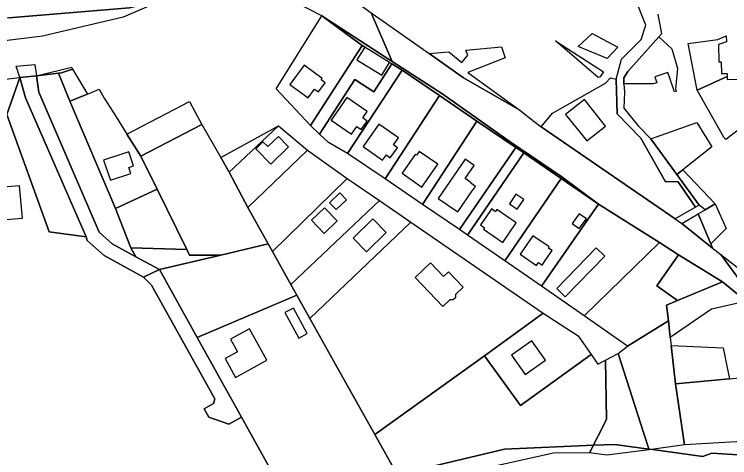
# Model space of a CAD drawing. Extents: x -477304 to -465429, y -1159113 to -1149210.
# Drawn here: x -475289.9 to -474988.7, y -1154438.1 to -1154251.3 of the extents above; entities that cross this region are included whole.
import ezdxf

# ---------------------------------------------------------------- set-up
doc = ezdxf.new("R2010")
doc.units = 0
for name, color, linetype in [('BPEJ_s', 7, 'Continuous'), ('orna_s', 7, 'Continuous'), ('trav_porost_s', 7, 'Continuous'), ('voda_s', 7, 'Continuous'), ('zahrada_s', 7, 'Continuous')]:
    doc.layers.add(name, color=color, linetype=linetype)

msp = doc.modelspace()

# ---------------------------------------------------------------- linework, layer by layer
at = {"layer": 'BPEJ_s'}
for points in [[(-475127.82, -1154446.86), (-475113, -1154441.5), (-475083.5, -1154434.5), (-475046.02, -1154432.89), (-475037, -1154432.5), (-475022.72, -1154434.46), (-475021.16, -1154434.68), (-475000, -1154437.59), (-474996.23, -1154436.26), (-474976.24, -1154437.54), (-474971.99, -1154438.39), (-474968.59, -1154437.96), (-474963.42, -1154439.66)], [(-474976.24, -1154437.54), (-474996.23, -1154436.26), (-475000, -1154437.59), (-475021.16, -1154434.68), (-475022.72, -1154434.46), (-475037, -1154432.5), (-475046.02, -1154432.89), (-475083.5, -1154434.5), (-475113, -1154441.5)]]:
    msp.add_lwpolyline(points, dxfattribs=at)
at = {"layer": 'orna_s'}
for points in [[(-475165.11, -1154298.21), (-475179.67, -1154282.69), (-475160.41, -1154251.98), (-475143.44, -1154264.49)], [(-475143.44, -1154264.49), (-475160.41, -1154251.98), (-475130.76, -1154271.19), (-475109.83, -1154284.74), (-475081.16, -1154304.99), (-475059.38, -1154319.84), (-475043.93, -1154331.29), (-475059.58, -1154320.43), (-475075.36, -1154309.75), (-475078.7, -1154307.46), (-475095.15, -1154296.38), (-475110.8, -1154285.51), (-475126.6, -1154274.91), (-475130.9, -1154272.25), (-475131.83, -1154271.67), (-475142.29, -1154265.2)], [(-475287.6, -1154277.98), (-475289.02, -1154273.19), (-475281.16, -1154272.47), (-475280.52, -1154277.19)], [(-475265.81, -1154273.61), (-475265.35, -1154274.38), (-475270.01, -1154276.01), (-475271.29, -1154276.15), (-475280.52, -1154277.19)], [(-475167.86, -1154272.73), (-475173.87, -1154280.91), (-475166.18, -1154286.56), (-475163.43, -1154282.81), (-475161.81, -1154284), (-475158.97, -1154280.13), (-475160.66, -1154278.89), (-475160.24, -1154278.33)], [(-475252.09, -1154353), (-475259.13, -1154346.68), (-475259.6, -1154345.03), (-475285.1, -1154286.46), (-475287.6, -1154277.98), (-475280.52, -1154277.19), (-475279.59, -1154284.08), (-475254.15, -1154343.09), (-475248.67, -1154348.01), (-475238.68, -1154353.47), (-475228.78, -1154358.88), (-475235.45, -1154362.04)], [(-475238.68, -1154353.47), (-475248.67, -1154348.01), (-475254.15, -1154343.09), (-475279.59, -1154284.08), (-475280.52, -1154277.19), (-475271.29, -1154276.15), (-475266.42, -1154287.87), (-475247.26, -1154333.18), (-475240.76, -1154349.72)], [(-475265.35, -1154274.38), (-475259.01, -1154284.98), (-475266.42, -1154287.87), (-475271.29, -1154276.15), (-475270.01, -1154276.01)], [(-475133.75, -1154320.69), (-475149.56, -1154309.96), (-475126.6, -1154274.91), (-475110.8, -1154285.51)], [(-475293.01, -1154293.52), (-475287.6, -1154277.98), (-475285.1, -1154286.46), (-475259.6, -1154345.03), (-475275.25, -1154342.94)], [(-475236.54, -1154311.08), (-475242.42, -1154301.79), (-475216.12, -1154288.08), (-475213.67, -1154292.61), (-475210.89, -1154297.76)], [(-475236.54, -1154311.08), (-475210.89, -1154297.76), (-475202.85, -1154311.58), (-475199.38, -1154317.86), (-475191.5, -1154332.78), (-475182.93, -1154348.03), (-475202.86, -1154352.74), (-475216.09, -1154352.78), (-475217.19, -1154350.41), (-475229.67, -1154324.94)], [(-475178.63, -1154298.27), (-475166.46, -1154308.58), (-475191.5, -1154332.78), (-475199.38, -1154317.86)], [(-475130.2, -1154306.38), (-475128.1, -1154303.42), (-475136.38, -1154297.54), (-475143.05, -1154306.95), (-475134.79, -1154312.81), (-475133.2, -1154310.57), (-475131.55, -1154311.74), (-475128.57, -1154307.54)], [(-475188.21, -1154307.95), (-475181.82, -1154314.42), (-475174.42, -1154307.14), (-475178.68, -1154302.77), (-475183.08, -1154307.07), (-475185.2, -1154304.99)], [(-475181.18, -1154351.19), (-475182.93, -1154348.03), (-475191.5, -1154332.78), (-475166.46, -1154308.58), (-475149.69, -1154320.47)], [(-475099.03, -1154344.4), (-475102.38, -1154342.03), (-475078.7, -1154307.46), (-475075.36, -1154309.75)], [(-475136.16, -1154329.7), (-475173.42, -1154365.18), (-475181.18, -1154351.19), (-475149.69, -1154320.47)], [(-475229.67, -1154324.94), (-475217.19, -1154350.41), (-475240.76, -1154349.72), (-475247.26, -1154333.18)], [(-475154.39, -1154333.62), (-475150.06, -1154329.44), (-475152.86, -1154326.56), (-475157.17, -1154330.73)], [(-475165.4, -1154379.46), (-475170.96, -1154369.59), (-475173.42, -1154365.18), (-475136.16, -1154329.7), (-475122.85, -1154338.86)], [(-475159.3, -1154332.79), (-475164.79, -1154338.08), (-475159.37, -1154343.71), (-475153.89, -1154338.39)], [(-475165.4, -1154379.46), (-475122.85, -1154338.86), (-475067.14, -1154377.25), (-475091.92, -1154395.15), (-475138.14, -1154428.42), (-475153.57, -1154400.85)], [(-475133.27, -1154343.27), (-475138.89, -1154337.53), (-475147.26, -1154345.64), (-475141.61, -1154351.42)], [(-475228.78, -1154358.88), (-475202.86, -1154352.74), (-475182.93, -1154348.03), (-475181.18, -1154351.19), (-475173.42, -1154365.18), (-475170.96, -1154369.59), (-475212.9, -1154387.46)], [(-475228.78, -1154358.88), (-475238.68, -1154353.47), (-475240.76, -1154349.72), (-475217.19, -1154350.41), (-475216.09, -1154352.78), (-475202.86, -1154352.74)], [(-475109.15, -1154361.81), (-475114.68, -1154356), (-475121.1, -1154362.15), (-475109.5, -1154374.4), (-475106.35, -1154371.44), (-475105.04, -1154371.5), (-475103.94, -1154370.51), (-475103.9, -1154369.18), (-475100.88, -1154366.25), (-475107.02, -1154359.76)], [(-475205.41, -1154413.3), (-475232.04, -1154365.42), (-475235.45, -1154362.04), (-475228.78, -1154358.88), (-475212.9, -1154387.46), (-475194.24, -1154421.03), (-475199.48, -1154423.95), (-475207.97, -1154421.01), (-475209.92, -1154417.52), (-475205.99, -1154415.34)], [(-475165.4, -1154379.46), (-475153.57, -1154400.85), (-475138.14, -1154428.42), (-475124.23, -1154453.27), (-475123.41, -1154454.72), (-475165.04, -1154473.58), (-475172.33, -1154460.46), (-475194.24, -1154421.03), (-475212.9, -1154387.46), (-475170.96, -1154369.59)], [(-475166.57, -1154385.77), (-475172.36, -1154375.08), (-475175.96, -1154376.99), (-475170.09, -1154387.71)], [(-475076.78, -1154416.11), (-475091.92, -1154395.15), (-475067.14, -1154377.25), (-475052.47, -1154386.84), (-475047.03, -1154394.63)], [(-475013.67, -1154387.43), (-475013.34, -1154390.86), (-475011.42, -1154407.07), (-475007.64, -1154432.77), (-475022.59, -1154434.88), (-475024.95, -1154427.5), (-475035.58, -1154394.25), (-475031.62, -1154391.13), (-475014.45, -1154380.45)], [(-475198.78, -1154388.2), (-475195.84, -1154393.47), (-475201.11, -1154396.4), (-475196.73, -1154404.36), (-475183.5, -1154397), (-475190.85, -1154383.8)], [(-475080.56, -1154394.91), (-475074.83, -1154403.1), (-475066.24, -1154397.08), (-475071.97, -1154388.89)], [(-475047.63, -1154436.05), (-475062.78, -1154436.2), (-475100.13, -1154444.57), (-475123.41, -1154454.72), (-475124.23, -1154453.27), (-475138.14, -1154428.42), (-475091.92, -1154395.15), (-475076.78, -1154416.11), (-475047.03, -1154394.63), (-475044.16, -1154398.73), (-475040.89, -1154396.99), (-475040.5, -1154422.02)], [(-475040.89, -1154396.99), (-475038.58, -1154395.8), (-475035.58, -1154394.25), (-475024.95, -1154427.5), (-475022.59, -1154434.88), (-475040.38, -1154436.99), (-475047.63, -1154436.05), (-475040.5, -1154422.02)]]:
    msp.add_lwpolyline(points, close=True, dxfattribs=at)
for points in [[(-475293.01, -1154293.52), (-475275.25, -1154342.94), (-475259.6, -1154345.03), (-475259.13, -1154346.68), (-475252.09, -1154353), (-475235.45, -1154362.04), (-475232.04, -1154365.42), (-475205.41, -1154413.3), (-475205.99, -1154415.34), (-475209.92, -1154417.52), (-475207.97, -1154421.01), (-475199.48, -1154423.95), (-475194.24, -1154421.03), (-475172.33, -1154460.46), (-475279.49, -1154507.87), (-475284.86, -1154513.45), (-475306.23, -1154467.08)], [(-475295.06, -1154337.91), (-475286.38, -1154337.2), (-475287.66, -1154323.59), (-475296.25, -1154324.27)]]:
    msp.add_lwpolyline(points, dxfattribs=at)
at = {"layer": 'trav_porost_s'}
for points in [[(-475327.73, -1154326.41), (-475338.6, -1154327.32), (-475354.54, -1154341.31), (-475359.53, -1154330.28), (-475378.49, -1154288.41), (-475381.15, -1154280.66), (-475348.66, -1154280.39), (-475309.84, -1154280.47), (-475287.6, -1154277.98), (-475293.01, -1154293.52), (-475294.86, -1154299.65), (-475296.25, -1154324.27), (-475300.88, -1154317.28), (-475319.58, -1154320.05), (-475328.3, -1154321.34), (-475327.96, -1154324.38)], [(-475110.8, -1154285.51), (-475095.15, -1154296.38), (-475117.94, -1154331.42), (-475133.75, -1154320.69)], [(-475102.38, -1154342.03), (-475117.94, -1154331.42), (-475095.15, -1154296.38), (-475078.7, -1154307.46)], [(-475126.61, -1154318.31), (-475118.27, -1154324.11), (-475111.6, -1154314.52), (-475119.45, -1154309.06), (-475120.59, -1154310.71), (-475121.08, -1154310.36)], [(-475083.33, -1154355.18), (-475099.03, -1154344.4), (-475075.36, -1154309.75), (-475059.58, -1154320.43)], [(-475097.45, -1154322.29), (-475100.01, -1154320.53), (-475096.19, -1154314.96), (-475100.07, -1154312.31), (-475111.43, -1154328.89), (-475103.11, -1154334.59), (-475097.35, -1154326.18), (-475095.73, -1154323.82), (-475097.62, -1154322.53)], [(-475083.33, -1154355.18), (-475059.58, -1154320.43), (-475043.93, -1154331.29), (-475067.84, -1154365.92)], [(-475078.67, -1154327.07), (-475081.43, -1154331.14), (-475078.12, -1154333.39), (-475075.36, -1154329.32)], [(-475049.97, -1154378.36), (-475067.84, -1154365.92), (-475043.93, -1154331.29), (-475018.21, -1154347.49)], [(-474999.01, -1154333.64), (-474994.83, -1154331.17), (-474990.21, -1154341.52), (-474996.62, -1154348.04), (-475001.9, -1154335.34)], [(-475092.24, -1154338.07), (-475093.59, -1154340.06), (-475091.85, -1154341.24), (-475092.27, -1154341.86), (-475084.13, -1154347.39), (-475078.51, -1154339.12), (-475086.69, -1154333.56), (-475087.31, -1154334.47), (-475089.01, -1154333.32), (-475089.71, -1154334.35)], [(-475054.95, -1154339.49), (-475051.98, -1154341.63), (-475049, -1154337.49), (-475051.97, -1154335.35)], [(-475008.82, -1154339.43), (-475001.9, -1154335.34), (-474996.62, -1154348.04), (-474995.85, -1154349.88)], [(-475064.61, -1154349.35), (-475071.53, -1154344.59), (-475076.86, -1154352.33), (-475069.94, -1154357.09), (-475069.15, -1154355.94), (-475067.66, -1154356.96), (-475066.08, -1154354.65), (-475063.42, -1154350.8), (-475064.91, -1154349.78)], [(-475010.57, -1154371.91), (-475015.26, -1154373.87), (-475014.45, -1154380.45), (-475031.62, -1154391.13), (-475049.97, -1154378.36), (-475018.21, -1154347.49), (-475010.16, -1154352.72), (-475019.27, -1154365.69)], [(-475041.27, -1154353.24), (-475044.85, -1154349.75), (-475061.47, -1154366.79), (-475057.89, -1154370.28)], [(-475013.67, -1154387.43), (-475014.45, -1154380.45), (-475015.26, -1154373.87), (-475010.57, -1154371.91), (-474991.64, -1154363.99), (-474981.53, -1154372.27), (-474983.3, -1154372.66), (-474996.28, -1154375.56)], [(-474991.39, -1154391.87), (-474990.82, -1154394.62), (-474989.8, -1154399.6), (-474988.72, -1154404.88), (-475011.42, -1154407.07), (-475013.34, -1154390.86)]]:
    msp.add_lwpolyline(points, close=True, dxfattribs=at)
at = {"layer": 'voda_s'}
for points in [[(-475023.31, -1154111.7), (-475056.07, -1154138.22), (-475059.15, -1154138.86), (-475062.58, -1154141.84), (-475068.91, -1154147.34), (-475072, -1154149.89), (-475076.82, -1154155.2), (-475078.92, -1154154.98), (-475100.52, -1154169.56), (-475122.67, -1154184.71), (-475164.77, -1154211.02), (-475173.51, -1154219.06), (-475181.77, -1154226.65), (-475189.77, -1154230.05), (-475226.36, -1154244.78), (-475241.43, -1154248.6), (-475292.16, -1154252.83)], [(-475018.92, -1154251.19), (-475017.34, -1154259.6), (-475018.44, -1154260.83), (-475031.5, -1154275.37), (-475033.28, -1154278.03), (-475033.18, -1154280.57), (-475033.02, -1154284.17), (-475033.25, -1154290.92), (-475027.2, -1154298.32), (-475021.87, -1154303.8), (-475010.97, -1154318.82), (-475001.56, -1154331.77), (-475002.99, -1154332.57), (-475010.46, -1154321.82), (-475015.65, -1154321.95), (-475026.01, -1154303.52), (-475036.09, -1154293.29), (-475036.49, -1154278.64), (-475034.16, -1154270.23), (-475025.97, -1154261.99), (-475024.04, -1154255.92), (-475027.9, -1154246.08)], [(-474981.53, -1154372.27), (-474991.64, -1154363.99), (-475010.16, -1154352.72), (-475018.21, -1154347.49), (-475043.93, -1154331.29), (-475059.38, -1154319.84), (-475081.16, -1154304.99), (-475109.83, -1154284.74), (-475130.76, -1154271.19), (-475139.58, -1154250.65), (-475134.57, -1154254.17), (-475115.15, -1154267.84), (-475100.67, -1154278.03), (-475082.69, -1154288.49), (-475077.07, -1154291.75), (-475071.03, -1154296.44), (-475068.02, -1154298.78), (-475011.67, -1154337.46), (-475008.82, -1154339.43), (-474995.85, -1154349.88), (-474992.41, -1154352.57), (-474979.63, -1154369.91)]]:
    msp.add_lwpolyline(points, dxfattribs=at)
for points in [[(-475349.41, -1154259.78), (-475386.96, -1154222.62), (-475354.37, -1154241.42), (-475324.48, -1154251.33), (-475292.16, -1154252.83), (-475241.43, -1154248.6), (-475226.36, -1154244.78), (-475243.99, -1154252.58), (-475278.01, -1154260.55), (-475296.27, -1154262.77), (-475324.89, -1154263.81), (-475346.87, -1154262.08), (-475347.17, -1154262.92)], [(-475176.32, -1154238.55), (-475172.69, -1154237.16), (-475173.52, -1154236.57), (-475175.29, -1154235.33), (-475169.69, -1154232.86), (-475167.56, -1154234.3), (-475166.72, -1154234.87), (-475163.31, -1154233.56), (-475163.38, -1154233.38), (-475160.93, -1154235.11), (-475159.81, -1154235.9), (-475139.58, -1154250.65), (-475130.76, -1154271.19), (-475160.41, -1154251.98), (-475177.62, -1154242.93), (-475178.49, -1154239.98), (-475178.87, -1154238.7), (-475176.6, -1154237.75), (-475176.38, -1154238.42)], [(-474979.63, -1154369.91), (-474992.41, -1154352.57), (-474981.79, -1154360.87), (-474968.86, -1154370.98), (-474959.98, -1154378.6), (-474957.84, -1154381.15), (-474944.67, -1154403.09), (-474943.15, -1154411.6), (-474934.02, -1154421.36), (-474941.73, -1154423.01), (-474963.63, -1154387.7), (-474968.5, -1154382.28)]]:
    msp.add_lwpolyline(points, close=True, dxfattribs=at)
at = {"layer": 'zahrada_s'}
for points in [[(-475046.52, -1154259.4), (-475035.7, -1154265.13), (-475040.32, -1154269.97), (-475052.4, -1154264.91)], [(-475031.5, -1154275.37), (-475018.44, -1154260.83), (-475013.09, -1154265.9), (-475010.59, -1154273.97), (-475011.46, -1154282.9), (-475011.09, -1154283.69), (-475011.86, -1154283.95), (-475013.83, -1154278.22), (-475014.66, -1154275.8), (-475020.22, -1154277.71), (-475019.39, -1154280.14), (-475020.89, -1154280.65), (-475033.18, -1154280.57), (-475033.28, -1154278.03)], [(-474992.25, -1154271.3), (-474992.15, -1154276.29), (-474989.74, -1154276.24), (-474989.71, -1154277.58), (-475002.33, -1154283.3), (-475006.1, -1154263.62), (-474993.67, -1154261.9), (-474990.09, -1154260.41), (-474990.03, -1154262.98), (-474993.41, -1154264.08), (-474993.25, -1154271.32)], [(-475131.83, -1154271.67), (-475130.9, -1154272.25), (-475138.47, -1154284.04), (-475146.55, -1154278.85), (-475161.3, -1154301.81), (-475165.11, -1154298.21), (-475143.44, -1154264.49), (-475142.29, -1154265.2), (-475145.58, -1154270.52), (-475135.12, -1154276.99)], [(-475101.49, -1154271.67), (-475098.92, -1154268.47), (-475099.72, -1154266.41), (-475084.77, -1154265.03), (-475083.13, -1154269.67), (-475098.93, -1154275.85), (-475077.07, -1154291.75), (-475082.69, -1154288.49), (-475100.67, -1154278.03), (-475115.15, -1154267.84), (-475106.95, -1154267.08)], [(-475043.26, -1154277.64), (-475043.98, -1154277.92), (-475062, -1154262.5), (-475054.78, -1154267.15), (-475041.74, -1154275.55)], [(-474989.69, -1154278.76), (-474984.19, -1154278.64), (-474984.38, -1154269.84), (-474981.71, -1154268.66), (-474972.29, -1154290.63), (-474986.75, -1154301.43), (-474990.34, -1154304.11), (-474991.05, -1154303.37), (-475002.33, -1154283.3), (-474989.71, -1154277.58)], [(-475161.3, -1154301.81), (-475146.55, -1154278.85), (-475138.47, -1154284.04), (-475130.9, -1154272.25), (-475126.6, -1154274.91), (-475149.56, -1154309.96), (-475157.62, -1154305.28)], [(-475002.99, -1154332.57), (-475011.67, -1154337.46), (-475068.02, -1154298.78), (-475063.2, -1154292.98), (-475040.97, -1154280.3), (-475038.84, -1154278.09), (-475036.49, -1154278.64), (-475036.09, -1154293.29), (-475026.01, -1154303.52), (-475015.65, -1154321.95), (-475010.46, -1154321.82)], [(-475229.67, -1154324.94), (-475247.26, -1154333.18), (-475266.42, -1154287.87), (-475259.01, -1154284.98), (-475254.11, -1154282.79), (-475251.97, -1154286.69), (-475246.98, -1154294.58), (-475242.42, -1154301.79), (-475236.54, -1154311.08)], [(-475143.76, -1154299.9), (-475141.27, -1154296.27), (-475143.17, -1154294.97), (-475141.32, -1154292.27), (-475149.89, -1154286.39), (-475156.45, -1154295.96), (-475147.88, -1154301.84), (-475145.66, -1154298.6)], [(-475057.73, -1154293.54), (-475048.85, -1154304.62), (-475040.99, -1154298.46), (-475049.86, -1154287.28)], [(-475202.85, -1154311.58), (-475178.63, -1154298.27), (-475199.38, -1154317.86)], [(-475010.97, -1154318.82), (-475021.87, -1154303.8), (-475002.56, -1154296.94), (-474996.14, -1154307.09), (-475008.39, -1154316.78)], [(-475249.42, -1154321.2), (-475240.79, -1154318.35), (-475241.64, -1154315.8), (-475239.65, -1154315.14), (-475241.64, -1154309.21), (-475252.25, -1154312.76)], [(-474999.01, -1154333.64), (-475001.56, -1154331.77), (-475010.97, -1154318.82), (-475008.39, -1154316.78), (-474994.83, -1154331.17)], [(-475019.27, -1154365.69), (-475010.16, -1154352.72), (-474991.64, -1154363.99), (-475010.57, -1154371.91)], [(-475011.42, -1154407.07), (-474988.72, -1154404.88), (-474977.6, -1154403.81), (-474969.62, -1154403.04), (-474966.39, -1154430.37), (-475007.64, -1154432.77)]]:
    msp.add_lwpolyline(points, close=True, dxfattribs=at)

doc.saveas('drawing.dxf')
